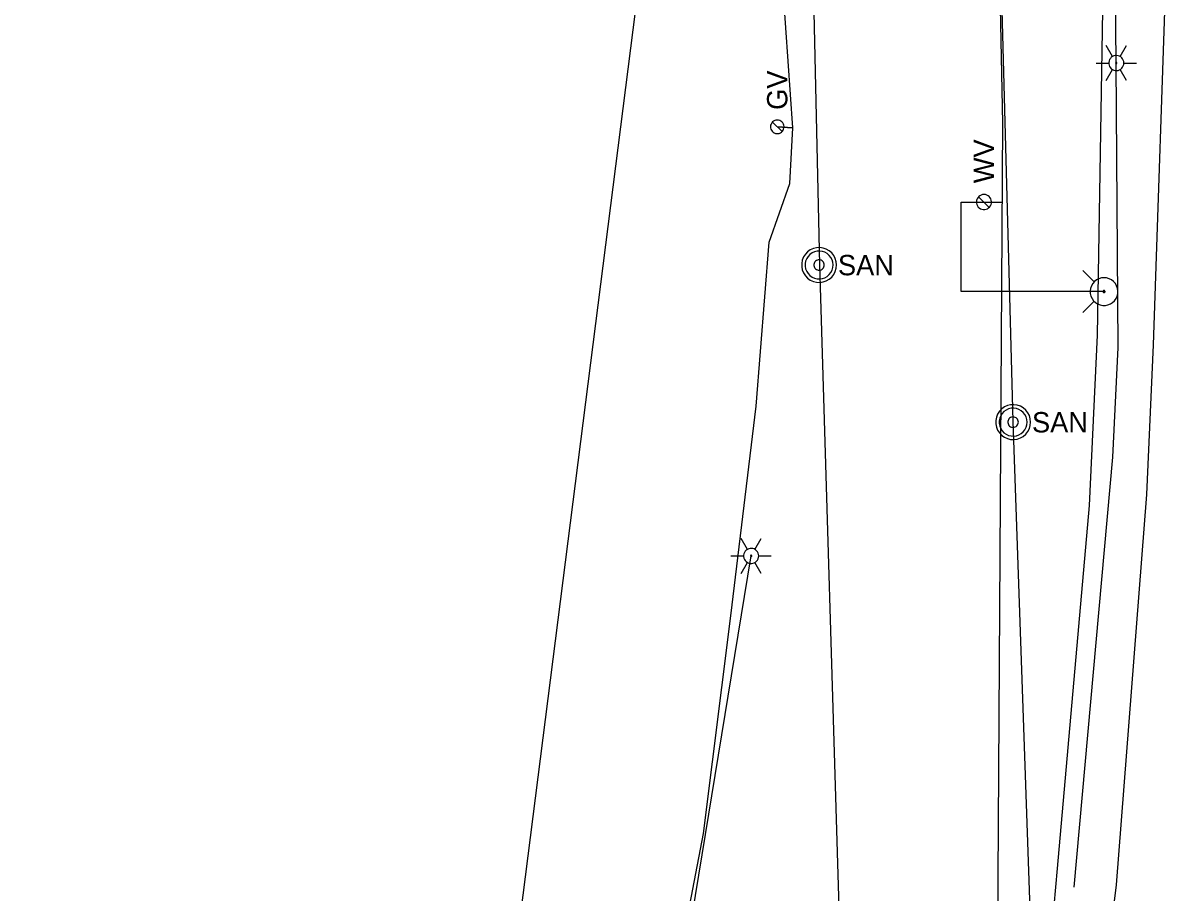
# Model space of a CAD drawing. Extents: x 596028 to 606371, y 330010 to 403088.
# Drawn here: x 604861.8 to 605079.9, y 331706.1 to 331870.6 of the extents above; entities that cross this region are included whole.
import ezdxf

# ---------------------------------------------------------------- set-up
doc = ezdxf.new("R2010")
doc.units = 0
for name, color, linetype in [('E_LTG', 7, 'Continuous'), ('E_LTG_CID', 7, 'Continuous'), ('E_UTL_E_UG', 7, 'Continuous'), ('E_UTL_G', 7, 'Continuous'), ('E_UTL_G_UG', 7, 'Continuous'), ('E_UTL_SAN_MH', 7, 'Continuous'), ('E_UTL_SAN_UG', 7, 'Continuous'), ('E_UTL_SAN_UG_MMSD', 7, 'Continuous'), ('E_UTL_W', 7, 'Continuous'), ('E_UTL_W_UG', 7, 'Continuous'), ('E_UTL_WHydrant', 7, 'Continuous')]:
    doc.layers.add(name, color=color, linetype=linetype)

msp = doc.modelspace()

# ---------------------------------------------------------------- linework, layer by layer
at = {"layer": 'E_LTG'}
for points in [[(605067.71, 331864.23), (605066.51, 331866.3)], [(605069.13, 331864.23), (605070.33, 331866.3)], [(605069.85, 331863), (605069.82, 331863.27), (605069.75, 331863.53), (605069.62, 331863.77), (605069.45, 331863.98), (605069.25, 331864.16), (605069.01, 331864.3), (605068.76, 331864.38), (605068.49, 331864.42), (605068.22, 331864.41), (605067.95, 331864.35), (605067.71, 331864.23), (605067.48, 331864.08), (605067.3, 331863.88), (605067.15, 331863.65), (605067.05, 331863.4), (605067, 331863.13), (605067, 331862.86), (605067.05, 331862.59), (605067.15, 331862.34), (605067.3, 331862.11), (605067.48, 331861.92), (605067.71, 331861.76), (605067.95, 331861.65), (605068.22, 331861.58), (605068.49, 331861.57), (605068.76, 331861.61), (605069.01, 331861.7), (605069.25, 331861.83), (605069.45, 331862.01), (605069.62, 331862.22), (605069.75, 331862.47), (605069.82, 331862.73), (605069.85, 331863)], [(605069.85, 331863), (605069.82, 331863.27), (605069.75, 331863.53), (605069.62, 331863.77), (605069.45, 331863.98), (605069.25, 331864.16), (605069.01, 331864.3), (605068.76, 331864.38), (605068.49, 331864.42), (605068.22, 331864.41), (605067.95, 331864.35), (605067.71, 331864.23), (605067.48, 331864.08), (605067.3, 331863.88), (605067.15, 331863.65), (605067.05, 331863.4), (605067, 331863.13), (605067, 331862.86), (605067.05, 331862.59), (605067.15, 331862.34), (605067.3, 331862.11), (605067.48, 331861.92), (605067.71, 331861.76), (605067.95, 331861.65), (605068.22, 331861.58), (605068.49, 331861.57), (605068.76, 331861.61), (605069.01, 331861.7), (605069.25, 331861.83), (605069.45, 331862.01), (605069.62, 331862.22), (605069.75, 331862.47), (605069.82, 331862.73), (605069.85, 331863)], [(605069.85, 331863), (605069.82, 331863.27), (605069.75, 331863.53), (605069.62, 331863.77), (605069.45, 331863.98), (605069.25, 331864.16), (605069.01, 331864.3), (605068.76, 331864.38), (605068.49, 331864.42), (605068.22, 331864.41), (605067.95, 331864.35), (605067.71, 331864.23), (605067.48, 331864.08), (605067.3, 331863.88), (605067.15, 331863.65), (605067.05, 331863.4), (605067, 331863.13), (605067, 331862.86), (605067.05, 331862.59), (605067.15, 331862.34), (605067.3, 331862.11), (605067.48, 331861.92), (605067.71, 331861.76), (605067.95, 331861.65), (605068.22, 331861.58), (605068.49, 331861.57), (605068.76, 331861.61), (605069.01, 331861.7), (605069.25, 331861.83), (605069.45, 331862.01), (605069.62, 331862.22), (605069.75, 331862.47), (605069.82, 331862.73), (605069.85, 331863)], [(605064.61, 331863), (605066.99, 331863)], [(605066.51, 331859.7), (605067.71, 331861.76)], [(605068.54, 331863), (605068.54, 331863.02), (605068.53, 331863.04), (605068.52, 331863.06), (605068.51, 331863.08), (605068.49, 331863.09), (605068.47, 331863.1), (605068.45, 331863.11), (605068.43, 331863.12), (605068.4, 331863.11), (605068.38, 331863.11), (605068.36, 331863.1), (605068.34, 331863.09), (605068.33, 331863.07), (605068.31, 331863.05), (605068.31, 331863.03), (605068.3, 331863.01), (605068.3, 331862.98), (605068.31, 331862.96), (605068.31, 331862.94), (605068.33, 331862.92), (605068.34, 331862.91), (605068.36, 331862.89), (605068.38, 331862.88), (605068.4, 331862.88), (605068.43, 331862.88), (605068.45, 331862.88), (605068.47, 331862.89), (605068.49, 331862.9), (605068.51, 331862.91), (605068.52, 331862.93), (605068.53, 331862.95), (605068.54, 331862.97), (605068.54, 331863)], [(605070.33, 331859.7), (605069.13, 331861.76)], [(605069.85, 331863), (605072.23, 331863)], [(604998.71, 331771.08), (604997.51, 331773.15)], [(605000.13, 331771.08), (605001.33, 331773.15)], [(605000.85, 331769.85), (605000.82, 331770.12), (605000.75, 331770.38), (605000.62, 331770.62), (605000.45, 331770.83), (605000.25, 331771.01), (605000.01, 331771.15), (604999.76, 331771.24), (604999.49, 331771.27), (604999.22, 331771.26), (604998.95, 331771.2), (604998.71, 331771.08), (604998.48, 331770.93), (604998.3, 331770.73), (604998.15, 331770.5), (604998.05, 331770.25), (604998, 331769.98), (604998, 331769.71), (604998.05, 331769.44), (604998.15, 331769.19), (604998.3, 331768.96), (604998.48, 331768.77), (604998.71, 331768.61), (604998.95, 331768.5), (604999.22, 331768.43), (604999.49, 331768.42), (604999.76, 331768.46), (605000.01, 331768.55), (605000.25, 331768.68), (605000.45, 331768.86), (605000.62, 331769.07), (605000.75, 331769.32), (605000.82, 331769.58), (605000.85, 331769.85)], [(605000.85, 331769.85), (605000.82, 331770.12), (605000.75, 331770.38), (605000.62, 331770.62), (605000.45, 331770.83), (605000.25, 331771.01), (605000.01, 331771.15), (604999.76, 331771.24), (604999.49, 331771.27), (604999.22, 331771.26), (604998.95, 331771.2), (604998.71, 331771.08), (604998.48, 331770.93), (604998.3, 331770.73), (604998.15, 331770.5), (604998.05, 331770.25), (604998, 331769.98), (604998, 331769.71), (604998.05, 331769.44), (604998.15, 331769.19), (604998.3, 331768.96), (604998.48, 331768.77), (604998.71, 331768.61), (604998.95, 331768.5), (604999.22, 331768.43), (604999.49, 331768.42), (604999.76, 331768.46), (605000.01, 331768.55), (605000.25, 331768.68), (605000.45, 331768.86), (605000.62, 331769.07), (605000.75, 331769.32), (605000.82, 331769.58), (605000.85, 331769.85)], [(605000.85, 331769.85), (605000.82, 331770.12), (605000.75, 331770.38), (605000.62, 331770.62), (605000.45, 331770.83), (605000.25, 331771.01), (605000.01, 331771.15), (604999.76, 331771.24), (604999.49, 331771.27), (604999.22, 331771.26), (604998.95, 331771.2), (604998.71, 331771.08), (604998.48, 331770.93), (604998.3, 331770.73), (604998.15, 331770.5), (604998.05, 331770.25), (604998, 331769.98), (604998, 331769.71), (604998.05, 331769.44), (604998.15, 331769.19), (604998.3, 331768.96), (604998.48, 331768.77), (604998.71, 331768.61), (604998.95, 331768.5), (604999.22, 331768.43), (604999.49, 331768.42), (604999.76, 331768.46), (605000.01, 331768.55), (605000.25, 331768.68), (605000.45, 331768.86), (605000.62, 331769.07), (605000.75, 331769.32), (605000.82, 331769.58), (605000.85, 331769.85)], [(604995.61, 331769.85), (604997.99, 331769.85)], [(604997.51, 331766.55), (604998.71, 331768.61)], [(604999.54, 331769.85), (604999.54, 331769.87), (604999.53, 331769.89), (604999.52, 331769.91), (604999.51, 331769.93), (604999.49, 331769.94), (604999.47, 331769.95), (604999.45, 331769.96), (604999.43, 331769.97), (604999.4, 331769.96), (604999.38, 331769.96), (604999.36, 331769.95), (604999.34, 331769.94), (604999.33, 331769.92), (604999.31, 331769.9), (604999.31, 331769.88), (604999.3, 331769.86), (604999.3, 331769.84), (604999.31, 331769.81), (604999.31, 331769.79), (604999.33, 331769.77), (604999.34, 331769.76), (604999.36, 331769.74), (604999.38, 331769.73), (604999.4, 331769.73), (604999.43, 331769.73), (604999.45, 331769.73), (604999.47, 331769.74), (604999.49, 331769.75), (604999.51, 331769.76), (604999.52, 331769.78), (604999.53, 331769.8), (604999.54, 331769.82), (604999.54, 331769.85)], [(605001.33, 331766.55), (605000.13, 331768.61)], [(605000.85, 331769.85), (605003.23, 331769.85)]]:
    msp.add_lwpolyline(points, dxfattribs=at)
at = {"layer": 'E_LTG_CID'}
for points in [[(604931.85, 331581.07), (604937.27, 331603.67), (604947.8, 331650.94), (604952, 331678.28), (604955.83, 331701.76), (604989.48, 331966.47), (604996.27, 332242.26), (604998.49, 332512.59), (605000.29, 332783.81), (605002.15, 332931.75), (605000.64, 332964.83), (605000.69, 332966.2), (605002.17, 333011.44), (605003.78, 333073.37), (605005.15, 333128.46), (605004.43, 333142.5)], [(604966.1, 331567.76), (604967.93, 331577.63), (604999.42, 331769.85)]]:
    msp.add_lwpolyline(points, dxfattribs=at)
at = {"layer": 'E_UTL_E_UG'}
for points in [[(605060.47, 331707.24), (605067.75, 331788.52), (605068.77, 331809.24), (605068.42, 331863), (605066.58, 332057.11), (605069.29, 332407.59)], [(605038.2, 331558.64), (605053.97, 331665.58), (605054.16, 331675.48), (605057.33, 331710.76), (605063.33, 331779.39), (605064.89, 331811.56), (605066.7, 331922.92), (605066.28, 331973.16), (605065.35, 332014.58), (605064.76, 332065.68), (605063.4, 332175.3), (605062.74, 332212.21)]]:
    msp.add_lwpolyline(points, dxfattribs=at)
at = {"layer": 'E_UTL_G'}
for points in [[(605004.35, 331852.22), (605004.11, 331852.2), (605003.87, 331852.13), (605003.66, 331852.02), (605003.46, 331851.87), (605003.3, 331851.68), (605003.18, 331851.47), (605003.1, 331851.24), (605003.07, 331851), (605003.08, 331850.75), (605003.14, 331850.52), (605003.24, 331850.29), (605003.38, 331850.1), (605003.56, 331849.93), (605003.76, 331849.8), (605003.99, 331849.7), (605004.23, 331849.66), (605004.47, 331849.66), (605004.71, 331849.7), (605004.94, 331849.8), (605005.14, 331849.93), (605005.32, 331850.1), (605005.46, 331850.29), (605005.56, 331850.52), (605005.62, 331850.75), (605005.63, 331851), (605005.6, 331851.24), (605005.52, 331851.47), (605005.4, 331851.68), (605005.24, 331851.87), (605005.04, 331852.02), (605004.83, 331852.13), (605004.59, 331852.2), (605004.35, 331852.22)], [(605005.26, 331850.03), (605003.44, 331851.84)]]:
    msp.add_lwpolyline(points, dxfattribs=at)
at = {"layer": 'E_UTL_G_UG'}
for points in [[(605030.78, 331483.16), (605036.41, 331510.46), (605041, 331526.42), (605043.91, 331546.77), (605047.79, 331567.91), (605052.35, 331587.01), (605059.28, 331633.75), (605064.76, 331677.5), (605068.49, 331707.7), (605074.22, 331781.45), (605075.46, 331809.71), (605078.06, 331885.79), (605077.96, 331921.74), (605077.56, 331972.3), (605077.08, 332012.55), (605076.17, 332068.78), (605075.45, 332099.34), (605075.08, 332165.21), (605074.66, 332210.44), (605074.75, 332235.8)], [(604900.58, 331325.56), (604922.44, 331394.24), (604937.48, 331446.14), (604950.04, 331504.06), (604965.2, 331582.62), (604965.35, 331584.06), (604975.31, 331635.47), (604982.89, 331678.27), (604990.4, 331717.36), (604995.58, 331758.52), (605000.39, 331798.15), (605002.85, 331829.16), (605006.75, 331840.21), (605007.31, 331850.72), (605004.35, 331850.94), (605007.31, 331850.72), (605005.56, 331876.01)]]:
    msp.add_lwpolyline(points, dxfattribs=at)
at = {"layer": 'E_UTL_SAN_MH'}
for points in [[(605015.55, 331824.83), (605015.49, 331825.45), (605015.32, 331826.05), (605015.03, 331826.61), (605014.64, 331827.1), (605014.17, 331827.52), (605013.62, 331827.83), (605013.03, 331828.03), (605012.41, 331828.12), (605011.78, 331828.09), (605011.17, 331827.95), (605010.6, 331827.69), (605010.09, 331827.32), (605009.66, 331826.87), (605009.32, 331826.34), (605009.09, 331825.76), (605008.97, 331825.14), (605008.97, 331824.51), (605009.09, 331823.9), (605009.32, 331823.32), (605009.66, 331822.79), (605010.09, 331822.33), (605010.6, 331821.97), (605011.17, 331821.71), (605011.78, 331821.56), (605012.41, 331821.53), (605013.03, 331821.62), (605013.62, 331821.83), (605014.17, 331822.14), (605014.64, 331822.55), (605015.03, 331823.04), (605015.32, 331823.6), (605015.49, 331824.2), (605015.55, 331824.83)], [(605014.89, 331824.83), (605014.84, 331825.33), (605014.7, 331825.81), (605014.47, 331826.25), (605014.16, 331826.65), (605013.78, 331826.98), (605013.35, 331827.23), (605012.87, 331827.39), (605012.38, 331827.46), (605011.88, 331827.44), (605011.39, 331827.32), (605010.93, 331827.11), (605010.52, 331826.82), (605010.18, 331826.46), (605009.91, 331826.04), (605009.72, 331825.57), (605009.62, 331825.08), (605009.62, 331824.58), (605009.72, 331824.08), (605009.91, 331823.62), (605010.18, 331823.2), (605010.52, 331822.83), (605010.93, 331822.54), (605011.39, 331822.33), (605011.88, 331822.21), (605012.38, 331822.19), (605012.87, 331822.26), (605013.35, 331822.43), (605013.78, 331822.68), (605014.16, 331823.01), (605014.47, 331823.4), (605014.7, 331823.85), (605014.84, 331824.33), (605014.89, 331824.83)], [(605013.24, 331824.83), (605013.22, 331825.01), (605013.17, 331825.2), (605013.08, 331825.36), (605012.97, 331825.51), (605012.83, 331825.63), (605012.66, 331825.73), (605012.49, 331825.79), (605012.3, 331825.82), (605012.11, 331825.81), (605011.93, 331825.76), (605011.76, 331825.68), (605011.6, 331825.58), (605011.47, 331825.44), (605011.37, 331825.28), (605011.3, 331825.11), (605011.27, 331824.92), (605011.27, 331824.73), (605011.3, 331824.55), (605011.37, 331824.37), (605011.47, 331824.22), (605011.6, 331824.08), (605011.76, 331823.97), (605011.93, 331823.89), (605012.11, 331823.85), (605012.3, 331823.84), (605012.49, 331823.87), (605012.66, 331823.93), (605012.83, 331824.02), (605012.97, 331824.14), (605013.08, 331824.29), (605013.17, 331824.46), (605013.22, 331824.64), (605013.24, 331824.83)], [(605052.22, 331795.13), (605052.16, 331795.75), (605051.99, 331796.35), (605051.7, 331796.91), (605051.31, 331797.4), (605050.84, 331797.82), (605050.29, 331798.13), (605049.7, 331798.33), (605049.08, 331798.42), (605048.45, 331798.39), (605047.84, 331798.25), (605047.27, 331797.99), (605046.76, 331797.62), (605046.33, 331797.17), (605045.99, 331796.64), (605045.76, 331796.06), (605045.64, 331795.44), (605045.64, 331794.81), (605045.76, 331794.2), (605045.99, 331793.62), (605046.33, 331793.09), (605046.76, 331792.63), (605047.27, 331792.27), (605047.84, 331792.01), (605048.45, 331791.86), (605049.08, 331791.83), (605049.7, 331791.92), (605050.29, 331792.13), (605050.84, 331792.44), (605051.31, 331792.85), (605051.7, 331793.34), (605051.99, 331793.9), (605052.16, 331794.5), (605052.22, 331795.13)], [(605051.56, 331795.13), (605051.51, 331795.63), (605051.37, 331796.11), (605051.14, 331796.55), (605050.83, 331796.95), (605050.45, 331797.28), (605050.02, 331797.53), (605049.54, 331797.69), (605049.05, 331797.76), (605048.55, 331797.74), (605048.06, 331797.62), (605047.6, 331797.41), (605047.19, 331797.12), (605046.85, 331796.76), (605046.58, 331796.34), (605046.39, 331795.87), (605046.29, 331795.38), (605046.29, 331794.88), (605046.39, 331794.38), (605046.58, 331793.92), (605046.85, 331793.5), (605047.19, 331793.13), (605047.6, 331792.84), (605048.06, 331792.63), (605048.55, 331792.51), (605049.05, 331792.49), (605049.54, 331792.56), (605050.02, 331792.73), (605050.45, 331792.98), (605050.83, 331793.31), (605051.14, 331793.7), (605051.37, 331794.15), (605051.51, 331794.63), (605051.56, 331795.13)], [(605049.91, 331795.13), (605049.89, 331795.31), (605049.84, 331795.5), (605049.75, 331795.66), (605049.64, 331795.81), (605049.5, 331795.93), (605049.33, 331796.03), (605049.15, 331796.09), (605048.97, 331796.12), (605048.78, 331796.11), (605048.6, 331796.06), (605048.43, 331795.98), (605048.27, 331795.88), (605048.14, 331795.74), (605048.04, 331795.58), (605047.97, 331795.41), (605047.94, 331795.22), (605047.94, 331795.03), (605047.97, 331794.85), (605048.04, 331794.67), (605048.14, 331794.52), (605048.27, 331794.38), (605048.43, 331794.27), (605048.6, 331794.19), (605048.78, 331794.15), (605048.97, 331794.14), (605049.15, 331794.17), (605049.33, 331794.23), (605049.5, 331794.32), (605049.64, 331794.44), (605049.75, 331794.59), (605049.84, 331794.76), (605049.89, 331794.94), (605049.91, 331795.13)]]:
    msp.add_lwpolyline(points, dxfattribs=at)
at = {"layer": 'E_UTL_SAN_UG'}
for p, q in [((605048.95, 331795.33), (605040.9, 332090.37)), ((605060.52, 331462.84), (605048.95, 331795.33))]:
    msp.add_line(p, q, dxfattribs=at)
at = {"layer": 'E_UTL_SAN_UG_MMSD'}
for p, q in [((605012.41, 331824.88), (605001.66, 332297.25)), ((605023.68, 331451.52), (605012.41, 331824.88))]:
    msp.add_line(p, q, dxfattribs=at)
at = {"layer": 'E_UTL_W'}
for points in [[(605043.41, 331838.14), (605043.14, 331838.12), (605042.88, 331838.04), (605042.64, 331837.92), (605042.43, 331837.75), (605042.25, 331837.54), (605042.11, 331837.31), (605042.02, 331837.05), (605041.99, 331836.78), (605042, 331836.51), (605042.06, 331836.25), (605042.17, 331836), (605042.33, 331835.78), (605042.53, 331835.6), (605042.76, 331835.45), (605043.01, 331835.35), (605043.27, 331835.3), (605043.55, 331835.3), (605043.81, 331835.35), (605044.06, 331835.45), (605044.29, 331835.6), (605044.49, 331835.78), (605044.64, 331836), (605044.76, 331836.25), (605044.82, 331836.51), (605044.83, 331836.78), (605044.8, 331837.05), (605044.71, 331837.31), (605044.57, 331837.54), (605044.39, 331837.75), (605044.18, 331837.92), (605043.94, 331838.04), (605043.68, 331838.12), (605043.41, 331838.14)], [(605044.42, 331835.71), (605042.4, 331837.72)]]:
    msp.add_lwpolyline(points, dxfattribs=at)
at = {"layer": 'E_UTL_W_UG'}
for points in [[(604662.85, 330776.78), (604719.99, 330861.17), (604771.51, 330900.13), (604792.62, 330926.22), (604804.59, 330947.13), (605054.68, 331381.7), (605055.13, 331442.45), (605044.65, 331474.36), (605047.01, 331851.63), (605038.36, 332278.66), (605035.8, 332410.28), (605072.23, 332411.32), (605076.98, 332411.12), (605079.88, 332411.16)], [(605066.1, 331819.8), (605039.1, 331819.8), (605039.1, 331836.7), (605043.5, 331836.73), (605043.5, 331836.73), (605046.91, 331836.73)]]:
    msp.add_lwpolyline(points, dxfattribs=at)
at = {"layer": 'E_UTL_WHydrant'}
for points in [[(605064.26, 331821.63), (605062.12, 331823.77)], [(605066.1, 331822.42), (605065.6, 331822.37), (605065.12, 331822.23), (605064.68, 331822), (605064.29, 331821.69), (605063.96, 331821.32), (605063.71, 331820.89), (605063.55, 331820.41), (605063.48, 331819.92), (605063.5, 331819.42), (605063.62, 331818.94), (605063.83, 331818.48), (605064.12, 331818.08), (605064.48, 331817.73), (605064.9, 331817.46), (605065.36, 331817.28), (605065.85, 331817.19), (605066.35, 331817.19), (605066.84, 331817.28), (605067.3, 331817.46), (605067.72, 331817.73), (605068.08, 331818.08), (605068.37, 331818.48), (605068.58, 331818.94), (605068.7, 331819.42), (605068.72, 331819.92), (605068.65, 331820.41), (605068.49, 331820.89), (605068.24, 331821.32), (605067.91, 331821.69), (605067.52, 331822), (605067.07, 331822.23), (605066.6, 331822.37), (605066.1, 331822.42)], [(605066.1, 331820), (605066.06, 331819.99), (605066.03, 331819.98), (605065.99, 331819.96), (605065.96, 331819.94), (605065.94, 331819.91), (605065.92, 331819.88), (605065.9, 331819.84), (605065.9, 331819.81), (605065.9, 331819.77), (605065.91, 331819.73), (605065.93, 331819.7), (605065.95, 331819.66), (605065.98, 331819.64), (605066.01, 331819.62), (605066.04, 331819.6), (605066.08, 331819.6), (605066.12, 331819.6), (605066.16, 331819.6), (605066.19, 331819.62), (605066.22, 331819.64), (605066.25, 331819.66), (605066.27, 331819.7), (605066.29, 331819.73), (605066.3, 331819.77), (605066.3, 331819.81), (605066.29, 331819.84), (605066.28, 331819.88), (605066.26, 331819.91), (605066.24, 331819.94), (605066.21, 331819.96), (605066.17, 331819.98), (605066.14, 331819.99), (605066.1, 331820)], [(605064.26, 331817.96), (605062.12, 331815.82)]]:
    msp.add_lwpolyline(points, dxfattribs=at)

# ---------------------------------------------------------------- texts
at = {"layer": 'E_UTL_G'}
msp.add_text('GV', height=3.85, rotation=90, dxfattribs=at).set_placement((605006.27, 331854.14))
at = {"layer": 'E_UTL_SAN_MH'}
for p in [(605015.82, 331822.88), (605052.49, 331793.18)]:
    msp.add_text('SAN', height=3.849, dxfattribs=at).set_placement(p)
at = {"layer": 'E_UTL_W'}
msp.add_text('WV', height=3.85, rotation=90, dxfattribs=at).set_placement((605045.33, 331840.28))

doc.saveas('drawing.dxf')
